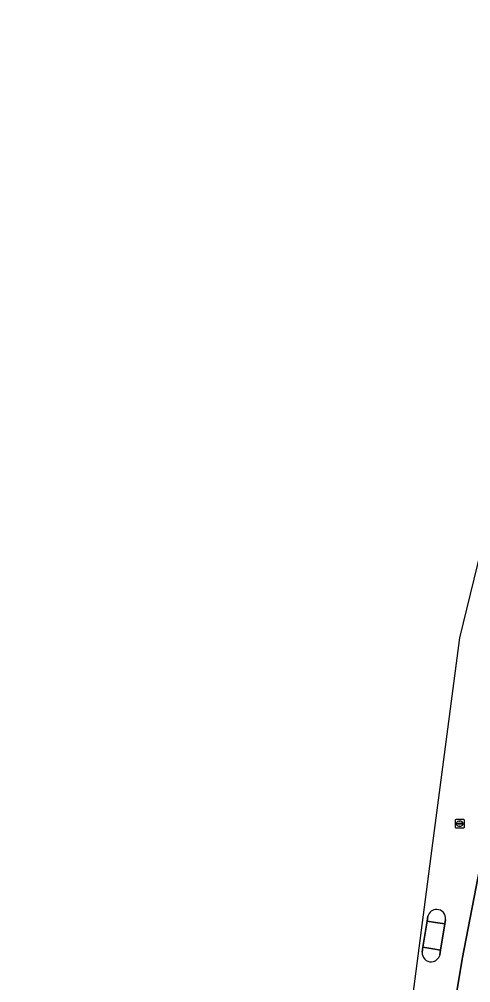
# Model space of a CAD drawing. Extents: x 163147 to 163550, y 380933 to 381639.
# Drawn here: x 163150.4 to 163202, y 381404.3 to 381514.3 of the extents above; entities that cross this region are included whole.
import ezdxf

# ---------------------------------------------------------------- set-up
doc = ezdxf.new("R2010")
doc.units = 0
for name, color, linetype in [('IMGEO_Fietspad_gesloten', 7, 'Continuous'), ('IMGEO_Rijbaan_lokaal_gesloten', 7, 'Continuous'), ('IMGEO_Rioolput', 7, 'Continuous'), ('IMGEO_Verkeerseiland_open', 7, 'Continuous'), ('IMGEO_Voetpad_open', 7, 'Continuous')]:
    doc.layers.add(name, color=color, linetype=linetype)

msp = doc.modelspace()

# ---------------------------------------------------------------- linework, layer by layer
at = {"layer": 'IMGEO_Fietspad_gesloten'}
msp.add_lwpolyline([(163241.57, 381568.24), (163223.71, 381513.76), (163218.45, 381497.57), (163216.8, 381492.72), (163214.12, 381481.68), (163206.49, 381449.49), (163203.7, 381437.83), (163203.42, 381436.02), (163203.42, 381430.45), (163203.42, 381421.47), (163203.42, 381419.57), (163202.36, 381414.07), (163201, 381406.98), (163199.81, 381399.81), (163199.5, 381397.64), (163197.85, 381391.45), (163194.24, 381378.76), (163188.55, 381358.48), (163166.43, 381280.69)], dxfattribs=at)
at = {"layer": 'IMGEO_Rijbaan_lokaal_gesloten'}
for points in [[(163259.42, 381623.95), (163248.38, 381600.23), (163214.72, 381501.16), (163212.43, 381491.79), (163200.68, 381443.67), (163197.5, 381419.33), (163194.03, 381392.74), (163150.43, 381242.7), (163152.4, 381240.56), (163154.6, 381238.18), (163155.46, 381241.61)], [(163166.43, 381280.69), (163188.55, 381358.48), (163194.24, 381378.76), (163197.85, 381391.45), (163199.5, 381397.64), (163199.81, 381399.81), (163201, 381406.98), (163202.36, 381414.07), (163203.42, 381419.57), (163203.42, 381421.47), (163203.42, 381430.45), (163203.42, 381436.02), (163203.7, 381437.83), (163206.49, 381449.49), (163214.12, 381481.68), (163216.8, 381492.72), (163218.45, 381497.57), (163223.71, 381513.76), (163241.57, 381568.24), (163248.99, 381592.29), (163253.52, 381605.62), (163255.55, 381608.99), (163259.83, 381616.31)], [(163196.43, 381407.78), (163196.5, 381408.33), (163196.98, 381411.32), (163197.08, 381411.87)], [(163199.09, 381411.5), (163199.01, 381411.01), (163198.51, 381408.01), (163198.45, 381407.47)]]:
    msp.add_lwpolyline(points, dxfattribs=at)
for centre, radius, start, end in [((163198.07, 381411.63), 1.03, 89.3615, 166.0334), ((163198.05, 381411.61), 1.04, 353.9606, 88.3127), ((163197.45, 381407.69), 1.03, 175.2436, 272.0625), ((163197.38, 381407.78), 1.12, 275.6466, 343.8006)]:
    msp.add_arc(centre, radius, start, end, dxfattribs=at)
at = {"layer": 'IMGEO_Rioolput'}
for p, q in [((163200.28, 381422.94), (163201.13, 381422.94)), ((163200.21, 381422.02), (163200.21, 381422.87)), ((163201.13, 381421.94), (163200.28, 381421.94)), ((163200.46, 381422.44), (163200.46, 381422.45)), ((163200.9, 381422.4), (163200.5, 381422.4)), ((163200.51, 381422.49), (163200.9, 381422.49)), ((163200.69, 381422.72), (163200.72, 381422.72)), ((163200.72, 381422.16), (163200.69, 381422.16)), ((163200.95, 381422.45), (163200.95, 381422.44)), ((163201.21, 381422.87), (163201.21, 381422.02))]:
    msp.add_line(p, q, dxfattribs=at)
for points in [[(163200.28, 381422.94), (163201.13, 381422.94)], [(163200.21, 381422.02), (163200.21, 381422.87)], [(163201.13, 381421.94), (163200.28, 381421.94)], [(163201.21, 381422.87), (163201.21, 381422.02)]]:
    msp.add_lwpolyline(points, dxfattribs=at)
for centre, radius, start, end in [((163200.28, 381422.87), 0.0765, 91.552, 178.448), ((163200.28, 381422.87), 0.0765, 91.552, 178.448), ((163201.13, 381422.87), 0.0765, 1.552, 88.448), ((163201.13, 381422.87), 0.0765, 1.552, 88.448), ((163200.28, 381422.02), 0.0765, 181.552, 268.448), ((163200.28, 381422.02), 0.0765, 181.552, 268.448), ((163200.5, 381422.45), 0.0403, 85.8775, 175.7526), ((163200.5, 381422.44), 0.0366, 178.938, 274.7102), ((163200.91, 381422.45), 0.0386, 1.7309, 96.639), ((163200.91, 381422.44), 0.043, 264.8664, 352.4533), ((163201.13, 381422.02), 0.0765, 271.552, 358.448), ((163201.13, 381422.02), 0.0765, 271.552, 358.448)]:
    msp.add_arc(centre, radius, start, end, dxfattribs=at)
for centre, major_axis, ratio, start_param, end_param in [((163200.69, 381422.44), (-0.387, 0.002), 0.722429, 4.712389, 7.853982), ((163200.72, 381422.44), (-0.39, 0.002), 0.717154, 1.570796, 4.712389)]:
    msp.add_ellipse(centre, major_axis=major_axis, ratio=ratio, start_param=start_param, end_param=end_param, dxfattribs=at)
at = {"layer": 'IMGEO_Verkeerseiland_open'}
for points in [[(163197.08, 381411.87), (163196.98, 381411.32), (163197.94, 381411.17), (163199.01, 381411.01), (163199.09, 381411.5)], [(163198.45, 381407.47), (163198.51, 381408.01), (163197.64, 381408.15), (163196.5, 381408.33), (163196.43, 381407.78)]]:
    msp.add_lwpolyline(points, dxfattribs=at)
for centre, radius, start, end in [((163198.07, 381411.63), 1.03, 89.3615, 166.0334), ((163198.05, 381411.61), 1.04, 353.9606, 88.3127), ((163197.45, 381407.69), 1.03, 175.2436, 272.0625), ((163197.38, 381407.78), 1.12, 275.6466, 343.8006)]:
    msp.add_arc(centre, radius, start, end, dxfattribs=at)
at = {"layer": 'IMGEO_Voetpad_open'}
msp.add_lwpolyline([(163196.5, 381408.33), (163197.64, 381408.15), (163198.51, 381408.01), (163199.01, 381411.01), (163197.94, 381411.17), (163196.98, 381411.32)], close=True, dxfattribs=at)

doc.saveas('drawing.dxf')
